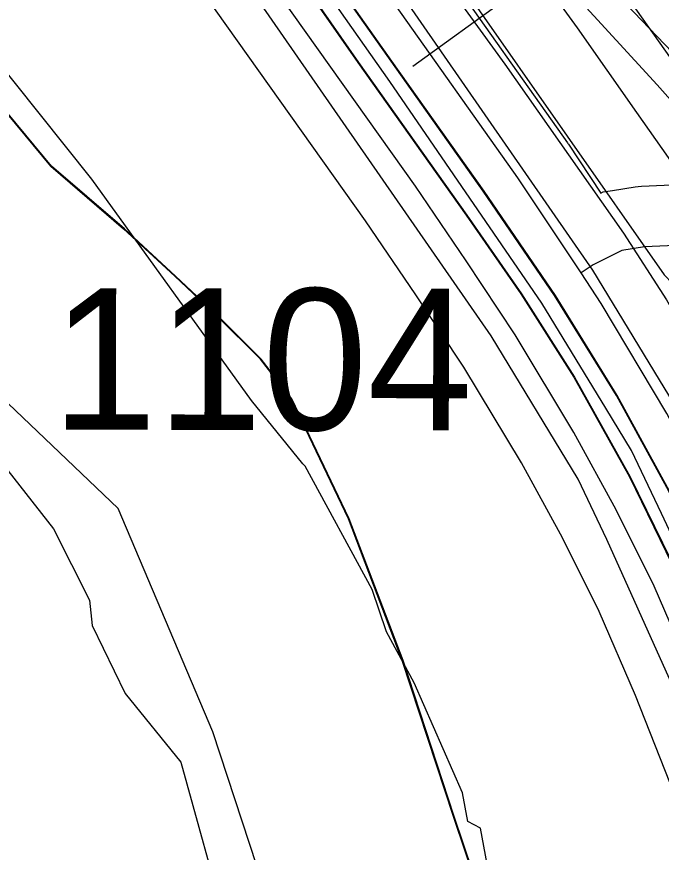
# Model space of a CAD drawing. Extents: x -132.8 to -73.3, y -60 to -26.
# Drawn here: x -123.6611 to -123.3422, y -46.015 to -45.6018 of the extents above; entities that cross this region are included whole.
import ezdxf

# ---------------------------------------------------------------- set-up
doc = ezdxf.new("R2010")
doc.units = 0
for name, color, linetype in [('tdCoClipBndry', 7, 'Continuous'), ('tdCoCoBndry', 7, 'Continuous'), ('tdCoDivCarto', 7, 'Continuous'), ('tdCoHydroRiver', 7, 'Continuous'), ('tdCoInt', 7, 'Continuous'), ('tdCoIntCL', 7, 'Continuous'), ('tdCoIntRte', 7, 'Continuous'), ('tdCoPrimary', 7, 'Continuous'), ('tdCoRRCL', 7, 'Continuous'), ('tdCoSecRdNmbr', 7, 'Continuous'), ('tdCoSecRteBand', 7, 'Continuous'), ('tdCoSecRteCL', 7, 'Continuous'), ('tdCoSectLine', 7, 'Continuous'), ('tdCoSectLinePart', 7, 'Continuous'), ('tdCoStBndry', 7, 'Continuous'), ('tdCoStBndryPart', 7, 'Continuous'), ('tdCoSurfBitum', 7, 'Continuous'), ('tdCoSurfGravel', 7, 'Continuous'), ('tdCoTwpBndryShd', 7, 'Continuous')]:
    doc.layers.add(name, color=color, linetype=linetype)

msp = doc.modelspace()

# ---------------------------------------------------------------- linework, layer by layer
at = {"layer": 'tdCoClipBndry'}
msp.add_lwpolyline([(-123.92347, -47.66058), (-123.86047, -47.60701), (-123.70813, -47.44206), (-123.56545, -47.29926), (-123.54388, -47.27167), (-123.52558, -47.24441), (-123.46051, -47.06454), (-123.42718, -46.8921), (-123.42724, -46.7296), (-123.43823, -46.56074), (-123.48877, -46.1919), (-123.50216, -46.14377), (-123.56401, -45.95539), (-123.61092, -45.84496), (-123.71963, -45.74132), (-123.77281, -45.67228), (-123.96592, -45.45965), (-124.01511, -45.41316), (-124.12675, -45.34419)], dxfattribs=at)
at = {"layer": 'tdCoCoBndry'}
for p, q in [((-123.6438, -45.67574), (-123.6653, -45.64984)), ((-123.60778, -45.70668), (-123.6438, -45.67574)), ((-123.5825, -45.73005), (-123.60778, -45.70668)), ((-123.56164, -45.74963), (-123.5825, -45.73005)), ((-123.54015, -45.77111), (-123.56164, -45.74963)), ((-123.52498, -45.79069), (-123.54015, -45.77111)), ((-123.49653, -45.85007), (-123.52498, -45.79069)), ((-123.46997, -45.92019), (-123.49653, -45.85007)), ((-123.44467, -45.99726), (-123.46997, -45.92019)), ((-123.42696, -46.0497), (-123.44467, -45.99726))]:
    msp.add_line(p, q, dxfattribs=at)
for points in [[(-123.95263, -45.33467), (-123.89448, -45.38961), (-123.85657, -45.43137), (-123.79202, -45.50244), (-123.77088, -45.52572), (-123.72719, -45.57383), (-123.69602, -45.60815), (-123.66567, -45.64984), (-123.64418, -45.67574), (-123.60816, -45.70669), (-123.58288, -45.73005), (-123.56202, -45.74963), (-123.54053, -45.77111), (-123.52536, -45.79069), (-123.49691, -45.85007), (-123.47035, -45.92019), (-123.44505, -45.99726), (-123.42734, -46.0497), (-123.40647, -46.11477), (-123.39065, -46.17162), (-123.38052, -46.24365), (-123.37615, -46.2815), (-123.36404, -46.36811), (-123.35011, -46.46161)], [(-123.34973, -46.46161), (-123.36367, -46.36811), (-123.37578, -46.2815), (-123.38014, -46.24365), (-123.39027, -46.17162), (-123.40609, -46.11477), (-123.42696, -46.0497), (-123.44467, -45.99726), (-123.46997, -45.92019), (-123.49653, -45.85007), (-123.52498, -45.79069), (-123.54015, -45.77111), (-123.56164, -45.74963), (-123.5825, -45.73005), (-123.60778, -45.70668), (-123.6438, -45.67574), (-123.6653, -45.64984), (-123.69564, -45.60815), (-123.72681, -45.57383), (-123.7705, -45.52572), (-123.79164, -45.50244), (-123.85619, -45.43137), (-123.8941, -45.38961), (-123.95225, -45.33467)]]:
    msp.add_lwpolyline(points, dxfattribs=at)
at = {"layer": 'tdCoDivCarto'}
for p, q in [((-123.578, -45.5011), (-123.49194, -45.6244)), ((-123.47552, -45.62366), (-123.5172, -45.56448)), ((-123.49194, -45.6244), (-123.43842, -45.69986)), ((-123.4299, -45.68803), (-123.47552, -45.62366)), ((-123.39463, -45.73957), (-123.4299, -45.68803)), ((-123.43842, -45.69986), (-123.4113, -45.73883)), ((-123.4113, -45.73883), (-123.38516, -45.78001)), ((-123.36405, -45.78914), (-123.39463, -45.73957)), ((-123.38516, -45.78001), (-123.35754, -45.82933)), ((-123.33816, -45.83648), (-123.36405, -45.78914)), ((-123.35754, -45.82933), (-123.33362, -45.87841))]:
    msp.add_line(p, q, dxfattribs=at)
for points in [[(-123.68659, -45.35046), (-123.65626, -45.39214), (-123.63078, -45.42835), (-123.578, -45.5011), (-123.49194, -45.6244), (-123.43842, -45.69986), (-123.4113, -45.73883), (-123.38516, -45.78001), (-123.35754, -45.82933), (-123.33362, -45.87841), (-123.31611, -45.91786), (-123.29786, -45.96447), (-123.28725, -45.99555), (-123.27542, -46.03328), (-123.26259, -46.08161), (-123.25544, -46.11416), (-123.24829, -46.15239), (-123.24459, -46.17754), (-123.23152, -46.27051), (-123.22903, -46.28875)], [(-123.68659, -45.35046), (-123.65626, -45.39214), (-123.63078, -45.42835), (-123.578, -45.5011), (-123.49194, -45.6244), (-123.43842, -45.69986), (-123.4113, -45.73883), (-123.38516, -45.78001), (-123.35754, -45.82933), (-123.33362, -45.87841), (-123.31611, -45.91786), (-123.29786, -45.96447), (-123.28725, -45.99555), (-123.27542, -46.03328), (-123.26259, -46.08161), (-123.25544, -46.11416), (-123.24829, -46.15239), (-123.24459, -46.17754), (-123.23152, -46.27051), (-123.22903, -46.28875)], [(-123.68659, -45.35046), (-123.65626, -45.39214), (-123.63078, -45.42835), (-123.578, -45.5011), (-123.49194, -45.6244), (-123.43842, -45.69986), (-123.4113, -45.73883), (-123.38516, -45.78001), (-123.35754, -45.82933), (-123.33362, -45.87841), (-123.31611, -45.91786), (-123.29786, -45.96447), (-123.28725, -45.99555), (-123.27542, -46.03328), (-123.26259, -46.08161), (-123.25544, -46.11416), (-123.24829, -46.15239), (-123.24459, -46.17754), (-123.23152, -46.27051), (-123.22903, -46.28875)], [(-123.21499, -46.28682), (-123.22645, -46.20393), (-123.23187, -46.16694), (-123.2373, -46.13315), (-123.24593, -46.09172), (-123.25752, -46.04363), (-123.26541, -46.01725), (-123.27774, -45.98026), (-123.28736, -45.95387), (-123.30314, -45.91269), (-123.32016, -45.87348), (-123.33816, -45.83648), (-123.36405, -45.78914), (-123.39463, -45.73957), (-123.4299, -45.68803), (-123.47552, -45.62366), (-123.5172, -45.56448), (-123.59438, -45.45794), (-123.61855, -45.42416), (-123.66037, -45.36362)], [(-123.21499, -46.28682), (-123.22645, -46.20393), (-123.23187, -46.16694), (-123.2373, -46.13315), (-123.24593, -46.09172), (-123.25752, -46.04363), (-123.26541, -46.01725), (-123.27774, -45.98026), (-123.28736, -45.95387), (-123.30314, -45.91269), (-123.32016, -45.87348), (-123.33816, -45.83648), (-123.36405, -45.78914), (-123.39463, -45.73957), (-123.4299, -45.68803), (-123.47552, -45.62366), (-123.5172, -45.56448), (-123.59438, -45.45794), (-123.61855, -45.42416), (-123.66037, -45.36362)], [(-123.21499, -46.28682), (-123.22645, -46.20393), (-123.23187, -46.16694), (-123.2373, -46.13315), (-123.24593, -46.09172), (-123.25752, -46.04363), (-123.26541, -46.01725), (-123.27774, -45.98026), (-123.28736, -45.95387), (-123.30314, -45.91269), (-123.32016, -45.87348), (-123.33816, -45.83648), (-123.36405, -45.78914), (-123.39463, -45.73957), (-123.4299, -45.68803), (-123.47552, -45.62366), (-123.5172, -45.56448), (-123.59438, -45.45794), (-123.61855, -45.42416), (-123.66037, -45.36362)]]:
    msp.add_lwpolyline(points, dxfattribs=at)
at = {"layer": 'tdCoHydroRiver'}
for points in [[(-123.34231, -46.44078), (-123.35125, -46.35754), (-123.36103, -46.30822), (-123.3708, -46.25496), (-123.37472, -46.2376), (-123.37666, -46.22142), (-123.38291, -46.18355), (-123.39112, -46.13581), (-123.4202, -46.04766), (-123.42294, -46.0318), (-123.4275, -46.02537), (-123.43163, -46.00317), (-123.43786, -45.99985), (-123.44063, -45.98558), (-123.46442, -45.93129), (-123.47812, -45.90591), (-123.48527, -45.88497), (-123.51834, -45.82412), (-123.51956, -45.82284), (-123.54486, -45.79157), (-123.62383, -45.68204), (-123.79148, -45.47215), (-123.89423, -45.36667)], [(-123.93305, -45.51071), (-123.89019, -45.55768), (-123.88122, -45.5753), (-123.85071, -45.61246), (-123.82588, -45.62736), (-123.81056, -45.64358), (-123.78811, -45.68681), (-123.76684, -45.71582), (-123.71898, -45.75348), (-123.69811, -45.79667), (-123.67341, -45.81631), (-123.64294, -45.85504), (-123.62501, -45.89026), (-123.62379, -45.90292), (-123.60738, -45.93652), (-123.57993, -45.97043), (-123.55703, -46.05313)]]:
    msp.add_lwpolyline(points, dxfattribs=at)
at = {"layer": 'tdCoInt'}
for points in [[(-123.19689, -47.64969), (-123.15587, -47.57914), (-123.13025, -47.51594), (-123.10652, -47.38398), (-123.1111, -47.00162), (-123.11448, -46.89262), (-123.12468, -46.76865), (-123.21401, -46.12989), (-123.22788, -46.06626), (-123.24899, -45.99383), (-123.26669, -45.94208), (-123.2903, -45.88715), (-123.33052, -45.80193), (-123.37601, -45.72709), (-123.50419, -45.54213), (-123.69017, -45.28281)], [(-123.29698, -47.69009), (-123.24768, -47.61769), (-123.20987, -47.55265), (-123.1882, -47.49918), (-123.16657, -47.37891), (-123.17109, -47.00292), (-123.17443, -46.89512), (-123.1843, -46.77553), (-123.27313, -46.14041), (-123.28606, -46.08107), (-123.30621, -46.01194), (-123.32272, -45.96367), (-123.36923, -45.86024), (-123.38334, -45.83056), (-123.42644, -45.75965), (-123.55308, -45.57692), (-123.74046, -45.31564)]]:
    msp.add_lwpolyline(points, dxfattribs=at)
at = {"layer": 'tdCoIntCL'}
msp.add_lwpolyline([(-123.17972, -46.59078), (-123.22232, -46.28778), (-123.22859, -46.24315), (-123.24357, -46.13515), (-123.25697, -46.07366), (-123.2776, -46.00289), (-123.29471, -45.95288), (-123.31767, -45.89945), (-123.3421, -45.84743), (-123.35693, -45.81624), (-123.36969, -45.7954), (-123.40123, -45.74337), (-123.47655, -45.63373), (-123.52863, -45.55953), (-123.52868, -45.55946), (-123.63292, -45.41411), (-123.64916, -45.39147), (-123.68187, -45.34586)], dxfattribs=at)
at = {"layer": 'tdCoIntRte'}
for points in [[(-123.68697, -45.35046), (-123.65664, -45.39214), (-123.63116, -45.42835), (-123.57838, -45.5011), (-123.49232, -45.6244), (-123.4388, -45.69986), (-123.41168, -45.73883), (-123.38554, -45.78001), (-123.35792, -45.82933), (-123.334, -45.87841), (-123.31649, -45.91786), (-123.29824, -45.96447), (-123.28763, -45.99555), (-123.2758, -46.03328), (-123.26297, -46.08161), (-123.25582, -46.11416), (-123.24867, -46.15239), (-123.24497, -46.17754), (-123.2319, -46.27051), (-123.22941, -46.28875), (-123.21858, -46.36792), (-123.21513, -46.39283), (-123.20083, -46.49764)], [(-123.68697, -45.35046), (-123.65664, -45.39214), (-123.63116, -45.42835), (-123.57838, -45.5011), (-123.49232, -45.6244), (-123.4388, -45.69986), (-123.41168, -45.73883), (-123.38554, -45.78001), (-123.35792, -45.82933), (-123.334, -45.87841), (-123.31649, -45.91786), (-123.29824, -45.96447), (-123.28763, -45.99555), (-123.2758, -46.03328), (-123.26297, -46.08161), (-123.25582, -46.11416), (-123.24867, -46.15239), (-123.24497, -46.17754), (-123.2319, -46.27051), (-123.22941, -46.28875), (-123.21858, -46.36792), (-123.21513, -46.39283), (-123.20083, -46.49764)], [(-123.18638, -46.49542), (-123.19699, -46.42144), (-123.21104, -46.31811), (-123.21537, -46.28682), (-123.22683, -46.20393), (-123.23225, -46.16694), (-123.23768, -46.13315), (-123.24631, -46.09172), (-123.2579, -46.04363), (-123.26579, -46.01725), (-123.27812, -45.98026), (-123.28774, -45.95387), (-123.30352, -45.91269), (-123.32054, -45.87348), (-123.33854, -45.83648), (-123.36443, -45.78914), (-123.39501, -45.73957), (-123.43028, -45.68803), (-123.4759, -45.62366), (-123.51757, -45.56448), (-123.59476, -45.45794), (-123.61893, -45.42416), (-123.66075, -45.36362)], [(-123.18638, -46.49542), (-123.19699, -46.42144), (-123.21104, -46.31811), (-123.21537, -46.28682), (-123.22683, -46.20393), (-123.23225, -46.16694), (-123.23768, -46.13315), (-123.24631, -46.09172), (-123.2579, -46.04363), (-123.26579, -46.01725), (-123.27812, -45.98026), (-123.28774, -45.95387), (-123.30352, -45.91269), (-123.32054, -45.87348), (-123.33854, -45.83648), (-123.36443, -45.78914), (-123.39501, -45.73957), (-123.43028, -45.68803), (-123.4759, -45.62366), (-123.51757, -45.56448), (-123.59476, -45.45794), (-123.61893, -45.42416), (-123.66075, -45.36362)]]:
    msp.add_lwpolyline(points, dxfattribs=at)
at = {"layer": 'tdCoPrimary'}
for points in [[(-123.68659, -45.35046), (-123.65626, -45.39214), (-123.63078, -45.42835), (-123.578, -45.5011), (-123.49194, -45.6244), (-123.43842, -45.69986), (-123.4113, -45.73883), (-123.38516, -45.78001), (-123.35754, -45.82933), (-123.33362, -45.87841), (-123.31611, -45.91786), (-123.29786, -45.96447), (-123.28725, -45.99555), (-123.27542, -46.03328), (-123.26259, -46.08161), (-123.25544, -46.11416), (-123.24829, -46.15239), (-123.24459, -46.17754), (-123.23152, -46.27051), (-123.22903, -46.28875)], [(-123.68659, -45.35046), (-123.65626, -45.39214), (-123.63078, -45.42835), (-123.578, -45.5011), (-123.49194, -45.6244), (-123.43842, -45.69986), (-123.4113, -45.73883), (-123.38516, -45.78001), (-123.35754, -45.82933), (-123.33362, -45.87841), (-123.31611, -45.91786), (-123.29786, -45.96447), (-123.28725, -45.99555), (-123.27542, -46.03328), (-123.26259, -46.08161), (-123.25544, -46.11416), (-123.24829, -46.15239), (-123.24459, -46.17754), (-123.23152, -46.27051), (-123.22903, -46.28875)], [(-123.68659, -45.35046), (-123.65626, -45.39214), (-123.63078, -45.42835), (-123.578, -45.5011), (-123.49194, -45.6244), (-123.43842, -45.69986), (-123.4113, -45.73883), (-123.38516, -45.78001), (-123.35754, -45.82933), (-123.33362, -45.87841), (-123.31611, -45.91786), (-123.29786, -45.96447), (-123.28725, -45.99555), (-123.27542, -46.03328), (-123.26259, -46.08161), (-123.25544, -46.11416), (-123.24829, -46.15239), (-123.24459, -46.17754), (-123.23152, -46.27051), (-123.22903, -46.28875), (-123.21821, -46.36792), (-123.21475, -46.39283), (-123.20045, -46.49764)], [(-123.21499, -46.28682), (-123.22645, -46.20393), (-123.23187, -46.16694), (-123.2373, -46.13315), (-123.24593, -46.09172), (-123.25752, -46.04363), (-123.26541, -46.01725), (-123.27774, -45.98026), (-123.28736, -45.95387), (-123.30314, -45.91269), (-123.32016, -45.87348), (-123.33816, -45.83648), (-123.36405, -45.78914), (-123.39463, -45.73957), (-123.4299, -45.68803), (-123.47552, -45.62366), (-123.5172, -45.56448), (-123.59438, -45.45794), (-123.61855, -45.42416), (-123.66037, -45.36362)], [(-123.21499, -46.28682), (-123.22645, -46.20393), (-123.23187, -46.16694), (-123.2373, -46.13315), (-123.24593, -46.09172), (-123.25752, -46.04363), (-123.26541, -46.01725), (-123.27774, -45.98026), (-123.28736, -45.95387), (-123.30314, -45.91269), (-123.32016, -45.87348), (-123.33816, -45.83648), (-123.36405, -45.78914), (-123.39463, -45.73957), (-123.4299, -45.68803), (-123.47552, -45.62366), (-123.5172, -45.56448), (-123.59438, -45.45794), (-123.61855, -45.42416), (-123.66037, -45.36362)], [(-123.186, -46.49542), (-123.19661, -46.42144), (-123.21066, -46.31811), (-123.2127, -46.3034), (-123.21499, -46.28682), (-123.22645, -46.20393), (-123.23187, -46.16694), (-123.2373, -46.13315), (-123.24593, -46.09172), (-123.25752, -46.04363), (-123.26541, -46.01725), (-123.27774, -45.98026), (-123.28736, -45.95387), (-123.30314, -45.91269), (-123.32016, -45.87348), (-123.33816, -45.83648), (-123.36405, -45.78914), (-123.39463, -45.73957), (-123.4299, -45.68803), (-123.47552, -45.62366), (-123.5172, -45.56448), (-123.59438, -45.45794), (-123.61855, -45.42416), (-123.66037, -45.36362)]]:
    msp.add_lwpolyline(points, dxfattribs=at)
at = {"layer": 'tdCoRRCL'}
msp.add_line((-123.46515, -45.62622), (-123.40441, -45.58223), dxfattribs=at)
for points in [[(-124.56441, -39.58277), (-124.59502, -40.99697), (-124.62126, -41.69986), (-124.64443, -42.5874), (-124.61743, -42.70169), (-124.59894, -42.77948), (-124.57448, -42.87004), (-124.36447, -43.41034), (-124.28789, -43.62059), (-124.20724, -43.85618), (-124.00071, -44.40901), (-123.83109, -44.9246), (-123.75422, -45.12382), (-123.67243, -45.25532), (-123.34073, -45.72941), (-123.31155, -45.76015), (-123.21558, -45.95355), (-123.18597, -46.02848), (-123.11918, -46.43252), (-123.02482, -47.17174), (-122.96612, -47.70495)], [(-123.31114, -45.65953), (-123.45627, -45.45467), (-123.61223, -45.2604)], [(-123.59516, -45.34231), (-123.56501, -45.38032), (-123.5346, -45.41859), (-123.50026, -45.46028), (-123.44574, -45.52371), (-123.39593, -45.57903), (-123.34429, -45.63539), (-123.31777, -45.66533)], [(-123.57309, -45.34093), (-123.54714, -45.37632), (-123.51765, -45.41905), (-123.48815, -45.46178), (-123.45801, -45.50411), (-123.42786, -45.54645), (-123.40584, -45.57686), (-123.38382, -45.60726), (-123.35446, -45.64908), (-123.3251, -45.69089), (-123.31449, -45.7074), (-123.30387, -45.72392), (-123.285, -45.75655), (-123.27307, -45.77779), (-123.2559, -45.81068), (-123.24279, -45.83769), (-123.23152, -45.86206), (-123.21907, -45.89339), (-123.20845, -45.91974), (-123.20006, -45.94307), (-123.19167, -45.96823), (-123.18591, -45.98947), (-123.17883, -46.0128)], [(-123.60889, -45.35881), (-123.58294, -45.3942), (-123.52396, -45.47966), (-123.46367, -45.56433), (-123.41963, -45.62515), (-123.36091, -45.70877), (-123.33967, -45.7418), (-123.32657, -45.76461), (-123.31503, -45.78427), (-123.30271, -45.80707), (-123.2917, -45.82857), (-123.27859, -45.85557), (-123.26732, -45.87995), (-123.2592, -45.90092), (-123.25055, -45.92163), (-123.24425, -45.93762), (-123.23587, -45.96095), (-123.22748, -45.98612), (-123.22171, -46.00735), (-123.21463, -46.03068)], [(-123.56021, -45.37027), (-123.43616, -45.51551), (-123.2564, -45.70322), (-123.09102, -45.9584), (-122.94435, -46.26514), (-122.79504, -46.53094), (-122.75778, -46.61553), (-122.7491, -46.64573), (-122.73718, -46.67287), (-122.72843, -46.82139), (-122.77817, -47.57893), (-122.78529, -47.67024)]]:
    msp.add_lwpolyline(points, dxfattribs=at)
at = {"layer": 'tdCoSecRteBand'}
for points in [[(-123.23858, -46.53338), (-123.25535, -46.41378), (-123.25535, -46.41376), (-123.25535, -46.41375), (-123.27187, -46.29518), (-123.27638, -46.2635), (-123.28906, -46.17437), (-123.29699, -46.1292), (-123.30636, -46.08763), (-123.31376, -46.05848), (-123.32385, -46.02414), (-123.33798, -45.98054), (-123.35496, -45.93749), (-123.37295, -45.896), (-123.39108, -45.85951), (-123.41145, -45.82235), (-123.43991, -45.77509), (-123.46362, -45.73928), (-123.4885, -45.7027), (-123.57287, -45.58389), (-123.64653, -45.48115), (-123.73701, -45.35592)], [(-123.45149, -45.57533), (-123.38865, -45.66405), (-123.38838, -45.66443), (-123.38812, -45.66481), (-123.3721, -45.68899), (-123.3709, -45.68839), (-123.36628, -45.68767), (-123.35518, -45.68594), (-123.35359, -45.68569), (-123.35197, -45.68562), (-123.32584, -45.6844), (-123.28814, -45.68198), (-123.27437, -45.68062), (-123.27998, -45.65782), (-123.29084, -45.62688), (-123.29092, -45.62665), (-123.29099, -45.62643), (-123.29519, -45.61385), (-123.29613, -45.61103), (-123.29649, -45.60808), (-123.29822, -45.59427)]]:
    msp.add_lwpolyline(points, dxfattribs=at)
at = {"layer": 'tdCoSecRteCL'}
for points in [[(-123.3819, -45.72851), (-123.41313, -45.68139), (-123.47602, -45.59261), (-123.50142, -45.55636), (-123.58773, -45.43429), (-123.67256, -45.31542)], [(-123.20887, -46.52922), (-123.22564, -46.40961), (-123.24216, -46.29099), (-123.24667, -46.25927), (-123.25942, -46.16966), (-123.26756, -46.1233), (-123.27718, -46.08064), (-123.28482, -46.05055), (-123.29518, -46.01529), (-123.30973, -45.97041), (-123.32724, -45.92602), (-123.34574, -45.88335), (-123.36448, -45.84562), (-123.38544, -45.8074), (-123.41454, -45.75906), (-123.43871, -45.72257), (-123.46386, -45.68557), (-123.54845, -45.56646), (-123.62218, -45.46363), (-123.71269, -45.33835)], [(-123.24076, -45.71431), (-123.24626, -45.71238), (-123.2576, -45.7109), (-123.27067, -45.7104), (-123.28571, -45.71188), (-123.32419, -45.71435), (-123.35057, -45.71558), (-123.36167, -45.71731), (-123.36907, -45.72101), (-123.37597, -45.72446), (-123.3819, -45.72851)], [(-123.05973, -47.28302), (-123.05999, -47.28088), (-123.07701, -47.15387), (-123.09452, -47.02663), (-123.11301, -46.89814), (-123.12731, -46.79383), (-123.14433, -46.67028), (-123.16209, -46.5413), (-123.17959, -46.41726), (-123.19636, -46.29519), (-123.20163, -46.25826), (-123.21585, -46.15857), (-123.23089, -46.0767), (-123.24125, -46.03897), (-123.26393, -45.96474), (-123.28416, -45.91196), (-123.31301, -45.84785), (-123.3394, -45.79803), (-123.37195, -45.74353), (-123.3819, -45.72851)]]:
    msp.add_lwpolyline(points, dxfattribs=at)
at = {"layer": 'tdCoSectLine'}
msp.add_lwpolyline([(-123.69602, -45.60815), (-123.66567, -45.64984), (-123.64418, -45.67574), (-123.60816, -45.70669), (-123.58288, -45.73005), (-123.56202, -45.74963), (-123.54053, -45.77111), (-123.52536, -45.79069), (-123.49691, -45.85007), (-123.47035, -45.92019), (-123.44505, -45.99726), (-123.42734, -46.0497), (-123.40647, -46.11477), (-123.39065, -46.17162), (-123.38052, -46.24365), (-123.37615, -46.2815)], dxfattribs=at)
at = {"layer": 'tdCoSectLinePart'}
msp.add_lwpolyline([(-123.69602, -45.60815), (-123.66567, -45.64984), (-123.64418, -45.67574), (-123.60816, -45.70669), (-123.58288, -45.73005), (-123.56202, -45.74963), (-123.54053, -45.77111), (-123.52536, -45.79069), (-123.49691, -45.85007), (-123.47035, -45.92019), (-123.44505, -45.99726), (-123.42734, -46.0497), (-123.40647, -46.11477), (-123.39065, -46.17162), (-123.38052, -46.24365), (-123.37615, -46.2815)], dxfattribs=at)
at = {"layer": 'tdCoStBndry'}
msp.add_lwpolyline([(-123.95263, -45.33467), (-123.89448, -45.38961), (-123.85657, -45.43137), (-123.79202, -45.50244), (-123.77088, -45.52572), (-123.72719, -45.57383), (-123.69602, -45.60815), (-123.66567, -45.64984), (-123.64418, -45.67574), (-123.60816, -45.70669), (-123.58288, -45.73005), (-123.56202, -45.74963), (-123.54053, -45.77111), (-123.52536, -45.79069), (-123.49691, -45.85007), (-123.47035, -45.92019), (-123.44505, -45.99726), (-123.42734, -46.0497), (-123.40647, -46.11477), (-123.39065, -46.17162), (-123.38052, -46.24365), (-123.37615, -46.2815), (-123.36404, -46.36811), (-123.35011, -46.46161)], dxfattribs=at)
at = {"layer": 'tdCoStBndryPart'}
msp.add_lwpolyline([(-123.95263, -45.33467), (-123.89448, -45.38961), (-123.85657, -45.43137), (-123.79202, -45.50244), (-123.77088, -45.52572), (-123.72719, -45.57383), (-123.69602, -45.60815), (-123.66567, -45.64984), (-123.64418, -45.67574), (-123.60816, -45.70669), (-123.58288, -45.73005), (-123.56202, -45.74963), (-123.54053, -45.77111), (-123.52536, -45.79069), (-123.49691, -45.85007), (-123.47035, -45.92019), (-123.44505, -45.99726), (-123.42734, -46.0497), (-123.40647, -46.11477), (-123.39065, -46.17162), (-123.38052, -46.24365), (-123.37615, -46.2815), (-123.36404, -46.36811), (-123.35011, -46.46161)], dxfattribs=at)
at = {"layer": 'tdCoSurfBitum'}
msp.add_lwpolyline([(-123.1777, -45.76047), (-123.23047, -45.72002), (-123.23713, -45.71558), (-123.24076, -45.71431), (-123.24626, -45.71238), (-123.2576, -45.7109), (-123.27067, -45.7104), (-123.28571, -45.71188), (-123.32419, -45.71435), (-123.35057, -45.71558), (-123.36167, -45.71731), (-123.36907, -45.72101), (-123.37597, -45.72446), (-123.3819, -45.72851)], dxfattribs=at)
at = {"layer": 'tdCoSurfGravel'}
for points in [[(-123.24667, -46.25927), (-123.25942, -46.16966), (-123.26756, -46.1233), (-123.27718, -46.08064), (-123.28482, -46.05055), (-123.29518, -46.01529), (-123.30973, -45.97041), (-123.32724, -45.92602), (-123.34574, -45.88335), (-123.36448, -45.84562), (-123.38544, -45.8074), (-123.41454, -45.75906), (-123.43871, -45.72257), (-123.46386, -45.68557), (-123.54845, -45.56646), (-123.62218, -45.46363), (-123.71269, -45.33835), (-123.74157, -45.29741)], [(-123.20163, -46.25826), (-123.21585, -46.15857), (-123.23089, -46.0767), (-123.24125, -46.03897), (-123.26393, -45.96474), (-123.28416, -45.91196), (-123.31301, -45.84785), (-123.3394, -45.79803), (-123.37195, -45.74353), (-123.3819, -45.72851), (-123.41313, -45.68139), (-123.47602, -45.59261), (-123.50142, -45.55636), (-123.58773, -45.43429), (-123.67256, -45.31542)]]:
    msp.add_lwpolyline(points, dxfattribs=at)
at = {"layer": 'tdCoTwpBndryShd'}
msp.add_lwpolyline([(-123.35011, -46.46161), (-123.36404, -46.36811), (-123.37615, -46.2815), (-123.38052, -46.24365), (-123.39065, -46.17162), (-123.40647, -46.11477), (-123.42734, -46.0497), (-123.44505, -45.99726), (-123.47035, -45.92019), (-123.49691, -45.85007), (-123.52536, -45.79069), (-123.54053, -45.77111), (-123.56202, -45.74963), (-123.58288, -45.73005), (-123.60816, -45.70669), (-123.64418, -45.67574), (-123.66567, -45.64984), (-123.69602, -45.60815), (-123.72719, -45.57383), (-123.77088, -45.52572), (-123.79202, -45.50244), (-123.85657, -45.43137), (-123.89448, -45.38961), (-123.95263, -45.33467)], dxfattribs=at)

# ---------------------------------------------------------------- texts
at = {"layer": 'tdCoSecRdNmbr'}
msp.add_text('1104', height=0.07, rotation=359.9077, dxfattribs=at).set_placement((-123.64378, -45.80599))

doc.saveas('drawing.dxf')
